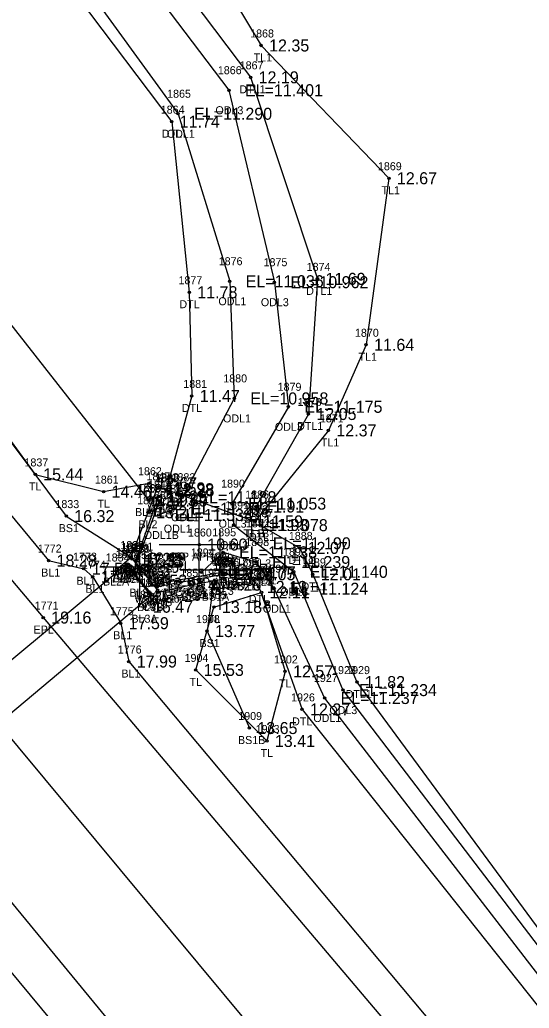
# Model space of a CAD drawing. Extents: x 2042211 to 2045853, y 303080 to 309569.
# Drawn here: x 2044010.5 to 2044074.2, y 305221.5 to 305345 of the extents above; entities that cross this region are included whole.
import ezdxf

# ---------------------------------------------------------------- set-up
doc = ezdxf.new("R2010")
doc.units = 0
for name, color, linetype in [('BR_500YR_SCOUR', 7, 'Continuous'), ('RD_DTM_BkLn1', 7, 'Continuous'), ('RD_DTM_BkLn2', 7, 'Continuous'), ('RD_DTM_BkLn_txCode', 7, 'Continuous'), ('RD_EX_Bridge_txCode', 7, 'Continuous'), ('RD_EX_H2O', 7, 'Continuous'), ('RD_EX_H2O_txCode', 7, 'Continuous'), ('RD_EX_Misc', 7, 'Continuous'), ('RD_EX_Misc_txCode', 7, 'Continuous'), ('RD_EX_Road', 7, 'Continuous'), ('RD_EX_Road_txCode', 7, 'Continuous'), ('RD_EX_TX_Bridge_ELEV', 7, 'Continuous'), ('RD_EX_TX_H2O_ELEV', 7, 'Continuous'), ('RD_EX_TX_Misc_ELEV', 7, 'Continuous'), ('RD_EX_TX_Road_ELEV', 7, 'Continuous'), ('RD_EX_TX_VEG_ELEV', 7, 'Continuous'), ('RD_EX_VEG_txCode', 7, 'Continuous'), ('RD_SMD_Locator', 7, 'Continuous')]:
    doc.layers.add(name, color=color, linetype=linetype)

msp = doc.modelspace()

# ---------------------------------------------------------------- linework, layer by layer
at = {"layer": 'BR_500YR_SCOUR'}
msp.add_line((2044024.52, 305277.68), (2044027.72, 305273.77), dxfattribs=at)
for points in [[(2043547.51, 305881.5), (2043539.7, 305861.32), (2043541.74, 305855.07), (2043567.73, 305828.7), (2043642.4, 305738.29), (2043706.88, 305661.84), (2043768.33, 305586.86), (2043834.29, 305506.38), (2043895.63, 305432.16), (2043964.52, 305353.99), (2044012.41, 305288.23), (2044020.96, 305286.08), (2044026.64, 305287.13), (2044039.88, 305282.36)], [(2043984.29, 305426.44), (2044011.49, 305390.22), (2044040.66, 305341.83), (2044056.64, 305325.24), (2044053.79, 305304.43), (2044049.07, 305293.73), (2044039.88, 305282.36)], [(2044024.96, 305277.42), (2044025.03, 305277.53), (2044027.85, 305285.46)], [(2043985.39, 305245.05), (2043988.72, 305241.13), (2044027.05, 305273.24), (2044023.87, 305277.03), (2043985.39, 305245.05)], [(2044027.58, 305274.21), (2044027.69, 305274.22), (2044035.9, 305275.77)], [(2044040.71, 305273.49), (2044043.66, 305263.61), (2044041.38, 305254.92), (2044032.48, 305263.8), (2044034.76, 305271.66), (2044040.71, 305273.49)]]:
    msp.add_lwpolyline(points, dxfattribs=at)
for centre in [(2044040.66, 305341.83), (2044056.64, 305325.24), (2044053.79, 305304.43), (2044049.07, 305293.73), (2044012.41, 305288.23), (2044026.64, 305287.13), (2044020.96, 305286.08), (2044027.85, 305285.46), (2044039.88, 305282.36), (2044024.52, 305277.68), (2044023.87, 305277.03), (2044024.96, 305277.42), (2044025.03, 305277.53), (2044035.9, 305275.77), (2044027.58, 305274.21), (2044027.69, 305274.22), (2044027.05, 305273.24), (2044027.72, 305273.77), (2044040.71, 305273.49), (2044034.76, 305271.66), (2044033.9, 305268.65), (2044032.48, 305263.8), (2044043.66, 305263.61), (2044041.38, 305254.92)]:
    msp.add_circle(centre, 0.15, dxfattribs=at)
at = {"layer": 'RD_DTM_BkLn1'}
for p, q in [((2044027.96, 305284.96), (2044025.28, 305277.72)), ((2044027.56, 305274.56), (2044035.76, 305276))]:
    msp.add_line(p, q, dxfattribs=at)
for points in [[(2043537.57, 305841.2), (2043543.07, 305834.82), (2043547.67, 305836.32), (2043557.54, 305825.5), (2043571.92, 305809.49), (2043633.83, 305732.88), (2043699.09, 305656.29), (2043762.93, 305580.55), (2043827.21, 305502.36), (2043888.69, 305425.33), (2043954.53, 305349.45), (2044014.08, 305277.47), (2044018.49, 305276.45), (2044019.61, 305275.44), (2044023.1, 305269.64), (2044024.11, 305264.85), (2044081.02, 305196.95), (2044145.48, 305121.13), (2044210.56, 305044.49), (2044273.6, 304967.95), (2044321.18, 304912.75), (2044337.82, 304895.78)], [(2043528.91, 305830.2), (2043556.35, 305797.19), (2043619.96, 305720.85), (2043684.02, 305644.21), (2043747.98, 305567.9), (2043812.35, 305491.13), (2043876, 305414.64), (2043940.22, 305337.83), (2044003.86, 305261.82), (2044067.88, 305184.94), (2044131, 305108.73), (2044195.62, 305032.03), (2044259.59, 304955.88), (2044323.63, 304879.52), (2044387.48, 304802.4), (2044451.92, 304725.21), (2044515.94, 304648.42), (2044581.15, 304571.52), (2044645.01, 304495.17), (2044708.42, 304418.52), (2044772.84, 304341.13)], [(2043798.36, 305479.17), (2043862.32, 305402.71), (2043926.37, 305326.69), (2043989.74, 305249.79), (2043988.33, 305246.75), (2043991.19, 305243.51), (2043994.75, 305243.65), (2044053.09, 305173.37), (2044116.28, 305094.9), (2044180.2, 305019.52), (2044245.63, 304943.51), (2044308.37, 304866.05), (2044373.1, 304789.96), (2044438.35, 304712.62), (2044501.57, 304636.05), (2044528.47, 304600.32), (2044565.87, 304558.85), (2044630.47, 304482.97), (2044694.06, 304405.2), (2044697.06, 304397.81), (2044701.81, 304392.08), (2044707.96, 304388.87), (2044759.04, 304329.78)], [(2043924.64, 305407.41), (2043967.73, 305360.03), (2044026.58, 305285.03)], [(2044022.58, 305276.35), (2044024.42, 305277.9), (2044026.53, 305283.5), (2044027.68, 305286.49), (2044028.75, 305286.38)], [(2044023.81, 305276.75), (2044025.39, 305274.96), (2044026.83, 305273.15)], [(2044026.13, 305271.7), (2044027.83, 305273.5), (2044031.91, 305274.44), (2044036.06, 305275.18), (2044036.1, 305275.92)]]:
    msp.add_lwpolyline(points, dxfattribs=at)
at = {"layer": 'RD_DTM_BkLn2'}
for points in [[(2043547.74, 305884.86), (2043551.89, 305882.53), (2043558.15, 305885.46), (2043596.66, 305831.05), (2043655.82, 305751.61), (2043719.21, 305673.32), (2043779.86, 305593.61), (2043842.41, 305514.12), (2043901.08, 305439), (2043924.64, 305407.41), (2043962.04, 305355.58), (2044016.29, 305283.02), (2044024.42, 305277.9)], [(2044034.68, 305274.45), (2044033.9, 305268.65), (2044039.19, 305256.54)]]:
    msp.add_lwpolyline(points, dxfattribs=at)
at = {"layer": 'RD_EX_H2O'}
for points in [[(2043695.41, 305785.95), (2043753.23, 305702.74), (2043816.84, 305621.67), (2043878.98, 305542.47), (2043936.42, 305466.41), (2044001.08, 305383.06), (2044036.64, 305336.24), (2044042.32, 305312.25), (2044044.08, 305296.68), (2044037.04, 305284.58), (2044037.23, 305281.89), (2044040.11, 305279.62), (2044044.74, 305276.06), (2044050.89, 305261.28), (2044092.5, 305206.78), (2044153.45, 305129.2), (2044155.72, 305128.46), (2044158.75, 305129.8), (2044171.64, 305145.93), (2044183.17, 305157.87), (2044199.16, 305188.17), (2044208.66, 305215.31)], [(2043691.65, 305782.08), (2043750.76, 305701.1), (2043812.59, 305619.17), (2043875.5, 305539.19), (2043933.11, 305463.61), (2043996.22, 305380.1), (2044030.28, 305333.3), (2044036.73, 305312.37), (2044037.31, 305297.73), (2044030.81, 305285.38), (2044029.9, 305283.95), (2044027.87, 305283.16)], [(2043688.94, 305780.02), (2043748.1, 305697.94), (2043809.2, 305616.91), (2043872.33, 305536.25), (2043929.28, 305460.89), (2043994.32, 305378.82), (2044029.48, 305332.31), (2044031.68, 305311), (2044031.99, 305298.04), (2044028.8, 305286.25)], [(2043880.99, 305544.38), (2043939.38, 305468.62), (2044003.53, 305385.22), (2044039.35, 305337.85), (2044047.71, 305312.67), (2044046.57, 305295.78), (2044040.04, 305284.22), (2044040.55, 305281.91), (2044045.48, 305279.05), (2044047.12, 305275.75), (2044052.64, 305262.28), (2044093.07, 305207.37)], [(2044033.22, 305275.98), (2044035.9, 305278.5), (2044040.04, 305277.28), (2044042.29, 305273.95), (2044048.6, 305260.29), (2044090.99, 305205.39), (2044151.22, 305127.18), (2044154.78, 305124.28), (2044202.92, 305070.22), (2044216.63, 305053.71), (2044279.58, 304974.12), (2044337.99, 304907.57), (2044344.68, 304901.99)], [(2044036.31, 305275.77), (2044038.93, 305275.76), (2044040.37, 305274.17), (2044045.78, 305258.87), (2044089.4, 305204.02), (2044149.36, 305125.44), (2044152.21, 305122.89), (2044203.11, 305065.8), (2044214.18, 305051.6), (2044278.81, 304973.18), (2044336.46, 304906.31), (2044343.82, 304899.94), (2044347.6, 304901.86)]]:
    msp.add_lwpolyline(points, dxfattribs=at)
at = {"layer": 'RD_EX_Misc'}
for p, q in [((2044032.93, 305274.47), (2044032.93, 305284.47)), ((2044025.5, 305271.68), (2044025.5, 305281.68)), ((2044035.54, 305271.31), (2044035.54, 305281.31)), ((2044027.93, 305279.47), (2044037.93, 305279.47)), ((2044020.5, 305276.68), (2044030.5, 305276.68)), ((2044030.54, 305276.31), (2044040.54, 305276.31))]:
    msp.add_line(p, q, dxfattribs=at)
at = {"layer": 'RD_EX_Road'}
for points in [[(2043522.11, 305820), (2043547.67, 305789.85), (2043610.72, 305713.32), (2043674.95, 305636.32), (2043738.18, 305559.62), (2043802.42, 305482.71), (2043865.72, 305405.84), (2043929.53, 305328.85), (2043994.13, 305253.28), (2044057.4, 305176.5), (2044121.27, 305100.2), (2044185.29, 305023.54), (2044249.56, 304947.28), (2044313.31, 304870.31), (2044377.09, 304793.29), (2044442, 304716.26), (2044505.92, 304639.55), (2044570.44, 304562.35), (2044634.61, 304485.93), (2044698.46, 304409.27), (2044762.46, 304332.37)], [(2043821.87, 305499.1), (2043885.81, 305423.07), (2043949.56, 305345.93), (2044013.41, 305270.34), (2044077.97, 305194.15)]]:
    msp.add_lwpolyline(points, dxfattribs=at)
at = {"layer": 'RD_SMD_Locator'}
for centre in [(2044039.35, 305337.85), (2044036.64, 305336.24), (2044030.28, 305333.3), (2044029.48, 305332.31), (2044036.73, 305312.37), (2044047.71, 305312.67), (2044042.32, 305312.25), (2044031.68, 305311), (2044031.99, 305298.04), (2044037.31, 305297.73), (2044044.08, 305296.68), (2044046.57, 305295.78), (2044027.68, 305286.49), (2044028.75, 305286.38), (2044028.8, 305286.25), (2044030.81, 305285.38), (2044026.58, 305285.03), (2044027.96, 305284.96), (2044029.9, 305283.95), (2044037.04, 305284.58), (2044040.04, 305284.22), (2044016.29, 305283.02), (2044026.53, 305283.5), (2044027.87, 305283.16), (2044037.23, 305281.89), (2044039.88, 305282.36), (2044040.55, 305281.91), (2044032.93, 305279.47), (2044040.11, 305279.62), (2044045.48, 305279.05), (2044024.42, 305277.9), (2044024.42, 305277.9), (2044025.28, 305277.72), (2044035.9, 305278.5), (2044014.08, 305277.47), (2044018.49, 305276.45), (2044023.81, 305276.75), (2044025.5, 305276.68), (2044040.04, 305277.28), (2044019.61, 305275.44), (2044022.58, 305276.35), (2044033.22, 305275.98), (2044035.54, 305276.31), (2044035.76, 305276), (2044036.1, 305275.92), (2044036.31, 305275.77), (2044038.93, 305275.76), (2044044.74, 305276.06), (2044047.12, 305275.75), (2044025.39, 305274.96), (2044027.56, 305274.56), (2044031.91, 305274.44), (2044034.68, 305274.45), (2044036.06, 305275.18), (2044040.37, 305274.17), (2044026.83, 305273.15), (2044027.83, 305273.5), (2044040.71, 305273.49), (2044042.29, 305273.95), (2044026.13, 305271.7), (2044013.41, 305270.34), (2044023.1, 305269.64), (2044024.11, 305264.85), (2044052.64, 305262.28), (2044050.89, 305261.28), (2044048.6, 305260.29), (2044045.78, 305258.87), (2044039.19, 305256.54)]:
    msp.add_circle(centre, 0.15, dxfattribs=at)

# ---------------------------------------------------------------- texts
at = {"layer": 'BR_500YR_SCOUR'}
for s, p in [('1863', (2044025.21, 305286.03)), ('1850', (2044026.57, 305285.96)), ('BL2', (2044026.47, 305284.49)), ('1907', (2044033.29, 305275.45))]:
    msp.add_text(s, height=1, dxfattribs=at).set_placement(p)
at = {"layer": 'RD_DTM_BkLn_txCode'}
for s, p in [('1847', (2044026.33, 305287.49)), ('1848', (2044027.4, 305287.38)), ('1846', (2044025.16, 305284.5)), ('BL2B', (2044027.07, 305284.38)), ('1833', (2044014.94, 305284.02)), ('BL4B', (2044024.9, 305283.03)), ('BL2A', (2044026.26, 305282.96)), ('BS1', (2044015.35, 305281.02)), ('BL2', (2044025.32, 305281.5)), ('1772', (2044012.74, 305278.47)), ('1836', (2044023.05, 305278.9)), ('1835', (2044023.08, 305278.9)), ('1851', (2044024.21, 305278.72)), ('1773', (2044017.15, 305277.45)), ('1834', (2044021.23, 305277.35)), ('1838', (2044022.46, 305277.75)), ('1854', (2044034.41, 305277)), ('1857', (2044034.76, 305276.92)), ('1774', (2044018.26, 305276.44)), ('BS1B', (2044023.01, 305275.9)), ('BL2', (2044023.22, 305275.9)), ('BL2B', (2044023.6, 305275.72)), ('1839', (2044024.05, 305275.96)), ('1856', (2044034.69, 305276.18)), ('BL1', (2044013.16, 305275.47)), ('BL1', (2044017.57, 305274.45)), ('BL2A', (2044020.89, 305274.35)), ('BL3A', (2044022.11, 305274.75)), ('1853', (2044026.21, 305275.56)), ('1845', (2044026.49, 305274.5)), ('1855', (2044030.57, 305275.44)), ('BL1', (2044018.68, 305273.44)), ('1840', (2044025.45, 305274.15)), ('BL2B', (2044034.08, 305274)), ('BL3B', (2044034.43, 305273.92)), ('BL3', (2044034.86, 305273.18)), ('BL3', (2044024.19, 305272.96)), ('1844', (2044024.78, 305272.7)), ('BL2A', (2044025.86, 305272.56)), ('BL3', (2044030.71, 305272.44)), ('BS1A', (2044033.24, 305272.45)), ('BL3B', (2044025.15, 305271.15)), ('BL3', (2044026.63, 305271.5)), ('1775', (2044021.75, 305270.64)), ('BL3A', (2044024.44, 305269.7)), ('1908', (2044032.52, 305269.65)), ('BL1', (2044022.17, 305267.64)), ('1776', (2044022.74, 305265.85)), ('BS1', (2044032.96, 305266.65)), ('BL1', (2044023.19, 305262.85)), ('1909', (2044037.8, 305257.54)), ('BS1B', (2044037.77, 305254.54))]:
    msp.add_text(s, height=1, dxfattribs=at).set_placement(p)
at = {"layer": 'RD_EX_Bridge_txCode'}
for s, p in [('1849', (2044026.51, 305286.46)), ('WWB', (2044026.48, 305283.46)), ('1827', (2044023.17, 305278.68)), ('1828', (2044023.61, 305278.42)), ('1829', (2044023.69, 305278.53)), ('1825', (2044022.52, 305278.03)), ('HWA .9', (2044022.03, 305275.68)), ('1858', (2044034.55, 305276.77)), ('WWA .6', (2044022.36, 305275.42)), ('CVL', (2044022.63, 305275.03)), ('WW', (2044024.13, 305275.53)), ('1832', (2044026.34, 305275.22)), ('1830', (2044026.33, 305274.77)), ('1831', (2044026.52, 305275.21)), ('1824', (2044025.7, 305274.24)), ('WW1B', (2044034.35, 305273.77)), ('WW1A .6', (2044024.82, 305272.21)), ('WW1', (2044026.61, 305272.22)), ('CVL', (2044025.8, 305271.24)), ('HWB', (2044026.43, 305271.77))]:
    msp.add_text(s, height=1, dxfattribs=at).set_placement(p)
at = {"layer": 'RD_EX_H2O_txCode'}
for s, p in [('1867', (2044037.98, 305338.85)), ('1866', (2044035.25, 305338.24)), ('1865', (2044028.91, 305335.3)), ('DTL1', (2044037.94, 305335.85)), ('1864', (2044028.11, 305333.31)), ('ODL3', (2044034.95, 305333.24)), ('DTL', (2044028.23, 305330.31)), ('ODL1', (2044028.87, 305330.3)), ('1876', (2044035.36, 305314.37)), ('1875', (2044040.97, 305314.25)), ('1874', (2044046.36, 305313.67)), ('1877', (2044030.33, 305312)), ('DTL1', (2044046.3, 305310.67)), ('DTL', (2044030.44, 305309)), ('ODL1', (2044035.32, 305309.37)), ('ODL3', (2044040.63, 305309.25)), ('1880', (2044035.93, 305299.73)), ('1881', (2044030.93, 305299.04)), ('1879', (2044042.73, 305298.68)), ('1878', (2044045.23, 305296.78)), ('DTL', (2044030.75, 305296.04)), ('ODL1', (2044035.9, 305294.73)), ('ODL3', (2044042.38, 305293.68)), ('DTL1', (2044045.16, 305293.78)), ('1882', (2044027.45, 305287.25)), ('1883', (2044029.46, 305287.38)), ('1884', (2044028.55, 305285.95)), ('1890', (2044035.66, 305286.58)), ('1885', (2044026.52, 305285.16)), ('DTLB', (2044027.08, 305284.25)), ('1886', (2044038.67, 305285.22)), ('1891', (2044036.17, 305283.89)), ('ODL1', (2044029.4, 305282.38)), ('DTL1', (2044038.63, 305282.22)), ('1887', (2044039.2, 305282.91)), ('ODL1', (2044028.49, 305280.95)), ('ODL3', (2044035.35, 305281.58)), ('1892', (2044038.76, 305281.62)), ('ODL1B', (2044025.99, 305280.16)), ('1895', (2044034.56, 305280.5)), ('DTL1', (2044039.14, 305279.91)), ('1888', (2044044.13, 305280.05)), ('ODL3', (2044035.54, 305278.89)), ('1898', (2044038.69, 305279.28)), ('1893', (2044043.4, 305278.06)), ('1894', (2044031.87, 305277.98)), ('DTL1', (2044044.07, 305277.05)), ('1896', (2044034.94, 305276.77)), ('1897', (2044037.58, 305276.76)), ('ODL3', (2044038.42, 305276.62)), ('1899', (2044040.95, 305275.95)), ('1889', (2044045.78, 305276.75)), ('ODL1', (2044034.49, 305275.5)), ('1900', (2044038.94, 305275.17)), ('DTLA', (2044034.57, 305273.77)), ('DTL', (2044037.69, 305273.76)), ('ODL1', (2044038.63, 305274.28)), ('DTL1', (2044045.71, 305273.75)), ('ODL1A', (2044031.32, 305272.98)), ('DTL', (2044039.12, 305272.17)), ('ODL3', (2044043.05, 305273.06)), ('ODL1', (2044040.88, 305270.95)), ('1928', (2044049.54, 305263.28)), ('1929', (2044051.3, 305263.28)), ('1927', (2044047.26, 305262.29)), ('1926', (2044044.41, 305259.87)), ('DTL1', (2044051.23, 305260.28)), ('ODL1', (2044047.19, 305257.29)), ('ODL3', (2044049.19, 305258.28)), ('DTL', (2044044.53, 305256.87))]:
    msp.add_text(s, height=1, dxfattribs=at).set_placement(p)
at = {"layer": 'RD_EX_Misc_txCode'}
for s, p in [('1860', (2044031.52, 305280.47)), ('1852', (2044024.16, 305277.68)), ('MSP APRON', (2044028.75, 305277.47)), ('1859', (2044034.2, 305277.31)), ('MSP IE', (2044023.08, 305274.68)), ('MSP APRON', (2044031.36, 305274.31))]:
    msp.add_text(s, height=1, dxfattribs=at).set_placement(p)
at = {"layer": 'RD_EX_Road_txCode'}
for s, p in [('1771', (2044012.35, 305271.34)), ('EPL', (2044012.21, 305268.34))]:
    msp.add_text(s, height=1, dxfattribs=at).set_placement(p)
at = {"layer": 'RD_EX_TX_Bridge_ELEV'}
for s, p in [('12.29', (2044028.85, 305284.71)), ('18.22', (2044025.52, 305276.93)), ('17.33', (2044025.96, 305276.67)), ('17.31', (2044026.03, 305276.78)), ('17.25', (2044024.87, 305276.28)), ('12.37', (2044036.9, 305275.02)), ('17.26', (2044028.58, 305273.46)), ('17.29', (2044028.69, 305273.47)), ('18.27', (2044028.72, 305273.02)), ('17.25', (2044028.05, 305272.49))]:
    msp.add_text(s, height=1.5, dxfattribs=at).set_placement(p)
at = {"layer": 'RD_EX_TX_H2O_ELEV'}
for s, p in [('12.19', (2044040.35, 305337.1)), ('EL=11.401', (2044038.64, 305335.49)), ('EL=11.290', (2044032.28, 305332.55)), ('11.74', (2044030.48, 305331.56)), ('EL=11.036', (2044038.73, 305311.62)), ('EL=10.962', (2044044.32, 305311.5)), ('11.69', (2044048.71, 305311.92)), ('11.78', (2044032.68, 305310.25)), ('11.47', (2044032.99, 305297.29)), ('EL=10.958', (2044039.31, 305296.98)), ('EL=11.175', (2044046.08, 305295.93)), ('12.05', (2044047.57, 305295.03)), ('12.28', (2044029.8, 305285.5)), ('EL=11.188', (2044032.81, 305284.63)), ('EL=11.053', (2044039.04, 305283.83)), ('EL=11.293', (2044031.9, 305283.2)), ('11.91', (2044041.04, 305283.47)), ('EL=11.534', (2044029.87, 305282.41)), ('EL=11.078', (2044039.23, 305281.14)), ('11.93', (2044041.55, 305281.16)), ('EL=11.190', (2044042.11, 305278.87)), ('EL=11.138', (2044037.9, 305277.75)), ('12.07', (2044046.48, 305278.3)), ('EL=11.239', (2044042.04, 305276.53)), ('EL=11.177', (2044035.22, 305275.23)), ('EL=11.140', (2044046.74, 305275.31)), ('12.04', (2044037.31, 305275.02)), ('12.05', (2044039.93, 305275.01)), ('12.01', (2044048.12, 305275)), ('12.13', (2044041.37, 305273.42)), ('EL=11.124', (2044044.29, 305273.2)), ('11.82', (2044053.64, 305261.53)), ('EL=11.234', (2044052.89, 305260.53)), ('EL=11.237', (2044050.6, 305259.54)), ('12.27', (2044046.78, 305258.12))]:
    msp.add_text(s, height=1.5, dxfattribs=at).set_placement(p)
at = {"layer": 'RD_EX_TX_Misc_ELEV'}
for s, p in [('12.59', (2044028.68, 305285.74)), ('12.28', (2044029.75, 305285.63)), ('12.93', (2044027.58, 305284.28)), ('11.89', (2044028.96, 305284.21)), ('13.21', (2044027.53, 305282.75)), ('16.32', (2044017.29, 305282.27)), ('10.60', (2044033.93, 305278.72)), ('18.28', (2044015.08, 305276.72)), ('14.72', (2044025.42, 305277.15)), ('14.72', (2044025.42, 305277.15)), ('10.89', (2044026.28, 305276.97)), ('17.58', (2044019.49, 305275.7)), ('15.65', (2044023.58, 305275.6)), ('17.28', (2044024.81, 305276)), ('10.64', (2044026.5, 305275.93)), ('10.67', (2044036.54, 305275.56)), ('11.40', (2044036.76, 305275.25)), ('11.88', (2044037.1, 305275.17)), ('17.67', (2044020.61, 305274.69)), ('17.52', (2044026.39, 305274.21)), ('12.16', (2044037.06, 305274.43)), ('10.91', (2044028.56, 305273.81)), ('15.79', (2044028.83, 305272.75)), ('14.13', (2044032.91, 305273.69)), ('13.20', (2044035.68, 305273.7)), ('17.24', (2044027.83, 305272.4)), ('16.47', (2044027.13, 305270.95)), ('17.59', (2044024.1, 305268.89)), ('13.77', (2044034.9, 305267.9)), ('17.99', (2044025.11, 305264.1)), ('13.65', (2044040.19, 305255.79))]:
    msp.add_text(s, height=1.5, dxfattribs=at).set_placement(p)
at = {"layer": 'RD_EX_TX_Road_ELEV'}
msp.add_text('19.16', height=1.5, dxfattribs=at).set_placement((2044014.41, 305269.59))
at = {"layer": 'RD_EX_TX_VEG_ELEV'}
for s, p in [('12.35', (2044041.66, 305341.08)), ('12.67', (2044057.64, 305324.49)), ('11.64', (2044054.79, 305303.68)), ('12.37', (2044050.07, 305292.98)), ('15.44', (2044013.41, 305287.48)), ('12.67', (2044027.64, 305286.38)), ('14.46', (2044021.96, 305285.33)), ('11.59', (2044040.88, 305281.61)), ('11.59', (2044040.88, 305281.61)), ('12.11', (2044041.71, 305272.74)), ('12.11', (2044041.71, 305272.74)), ('13.18', (2044035.76, 305270.91)), ('15.53', (2044033.48, 305263.05)), ('12.57', (2044044.66, 305262.86)), ('13.41', (2044042.38, 305254.17))]:
    msp.add_text(s, height=1.5, dxfattribs=at).set_placement(p)
at = {"layer": 'RD_EX_VEG_txCode'}
for s, p in [('1868', (2044039.29, 305342.83)), ('TL1', (2044039.73, 305339.83)), ('1869', (2044055.27, 305326.24)), ('TL1', (2044055.71, 305323.24)), ('1870', (2044052.4, 305305.43)), ('TL1', (2044052.85, 305302.43)), ('1871', (2044048.01, 305294.73)), ('TL1', (2044048.13, 305291.73)), ('1837', (2044011.07, 305289.23)), ('1862', (2044025.27, 305288.13)), ('1861', (2044019.87, 305287.08)), ('TL', (2044011.64, 305286.23)), ('TL', (2044025.86, 305285.13)), ('TL', (2044020.19, 305284.08)), ('1872', (2044038.54, 305283.36)), ('1873', (2044038.54, 305283.36)), ('TL1B', (2044038.47, 305280.36)), ('TLB', (2044038.64, 305280.36)), ('1906', (2044039.3, 305274.49)), ('1901', (2044039.6, 305274.49)), ('1905', (2044033.37, 305272.66)), ('TLA', (2044039.45, 305271.49)), ('TLB', (2044039.46, 305271.49)), ('TL', (2044033.99, 305269.66)), ('1904', (2044031.09, 305264.8)), ('1902', (2044042.27, 305264.61)), ('TL', (2044031.7, 305261.8)), ('TL', (2044042.89, 305261.61)), ('1903', (2044039.99, 305255.92)), ('TL', (2044040.61, 305252.92))]:
    msp.add_text(s, height=1, dxfattribs=at).set_placement(p)

doc.saveas('drawing.dxf')
